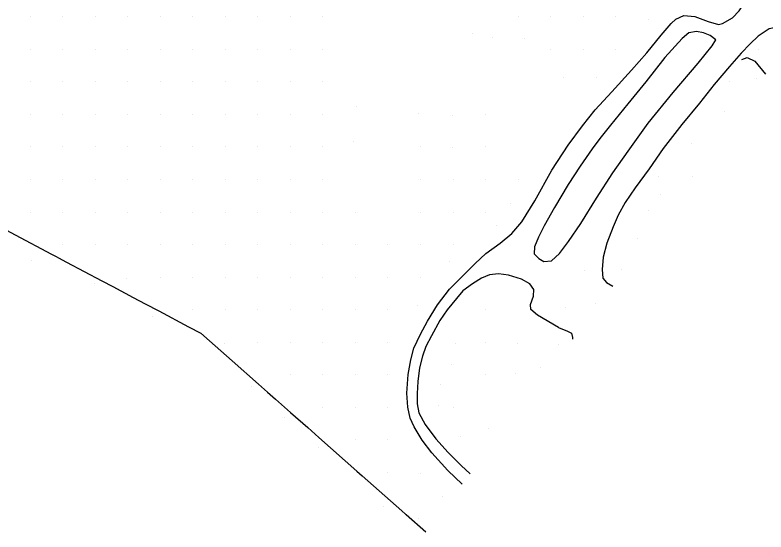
# Model space of a CAD drawing. Extents: x 1497074 to 1501343, y 481943 to 486114.
# Drawn here: x 1500789 to 1501135.2, y 481943.4 to 482181.6 of the extents above; entities that cross this region are included whole.
import ezdxf

# ---------------------------------------------------------------- set-up
doc = ezdxf.new("R2010")
doc.units = 0
for name, color, linetype in [('PH Exist DTM Boundary', 7, 'Continuous'), ('PH Exist DTM Breakline', 7, 'Continuous'), ('PH Exist DTM Point', 7, 'Continuous')]:
    doc.layers.add(name, color=color, linetype=linetype)

msp = doc.modelspace()

# ---------------------------------------------------------------- linework, layer by layer
at = {"layer": 'PH Exist DTM Boundary'}
msp.add_lwpolyline([(1500770.3, 482090.29), (1500789.09, 482080.33), (1500805.79, 482071.49), (1500807.95, 482070.35), (1500809.09, 482069.74), (1500812.81, 482067.78), (1500829.09, 482059.15), (1500834.1, 482056.5), (1500843.56, 482051.49), (1500849.09, 482048.56), (1500855.31, 482045.27), (1500869.09, 482037.97), (1500874.67, 482035.01), (1500874.67, 482035.01), (1500878.67, 482031.49), (1500889.09, 482022.29), (1500901.33, 482011.49), (1500905.45, 482007.85), (1500909.09, 482004.64), (1500916.08, 481998.48), (1500923.99, 481991.49), (1500929.09, 481986.99), (1500946.65, 481971.49), (1500949.09, 481969.34), (1500967.4, 481953.18), (1500969.09, 481951.69), (1500969.32, 481951.49), (1500978.47, 481943.41)], dxfattribs=at)
at = {"layer": 'PH Exist DTM Breakline'}
for points in [[(1501113.29, 482177.28), (1501115.13, 482177.68), (1501119.73, 482180.33), (1501122.83, 482183.5), (1501124.85, 482186.67), (1501125.87, 482189.36), (1501126.21, 482193.93)], [(1500995.23, 481965.44), (1500988.51, 481971.76), (1500981.14, 481979.83), (1500976.67, 481985.73), (1500973.06, 481991.85), (1500971.21, 481995.9), (1500970.12, 482000.87), (1500969.69, 482007.4), (1500970.28, 482016.02), (1500971.44, 482022.7), (1500972.92, 482028.08), (1500975.91, 482034.58), (1500979.22, 482040.52), (1500983.88, 482048.03), (1500989.41, 482055.23), (1500995.38, 482061.25), (1501001.13, 482067.06), (1501006.03, 482071.73), (1501012.77, 482076.45), (1501018.02, 482080.99), (1501022.64, 482086.25), (1501028.7, 482096.03), (1501036.57, 482110.16), (1501044.04, 482121.62), (1501050.65, 482130.61), (1501056.47, 482137.87), (1501064.2, 482146.19), (1501073.17, 482156.26), (1501080.24, 482164.22), (1501086.86, 482172.27), (1501091.48, 482177.65), (1501093.67, 482179.74), (1501097.31, 482181.34), (1501102.45, 482180.9), (1501108.66, 482178.58), (1501113.29, 482177.28)], [(1501145.37, 482175.46), (1501139.74, 482175.81), (1501136.66, 482175.29), (1501131.7, 482171.93), (1501127.88, 482168.4), (1501123.81, 482164.06), (1501118.41, 482157.89), (1501111.37, 482149.56), (1501104.64, 482141.05), (1501096.52, 482131.11), (1501087.87, 482120.06), (1501081.41, 482110.75), (1501074.89, 482101.93), (1501070.4, 482095.18), (1501067.12, 482089.33), (1501064.76, 482083.97), (1501061.91, 482076.44), (1501060.13, 482070.1), (1501059.75, 482064.28), (1501060.05, 482060.35), (1501061.65, 482058.31), (1501064.67, 482056.69)], [(1501112.05, 482170.12), (1501109.48, 482172.19), (1501106.48, 482173.36), (1501103.19, 482174.02), (1501099.67, 482173.46), (1501096.54, 482170.73), (1501088.61, 482162.04), (1501079.81, 482150.89), (1501071.5, 482140.61), (1501063.55, 482130.88), (1501058.58, 482124.64), (1501055.14, 482119.89), (1501049.57, 482111.98), (1501044.07, 482103.54), (1501037.73, 482092.97), (1501032.97, 482084.42), (1501030.33, 482079.24), (1501028.47, 482074.77), (1501028.37, 482071.61), (1501030.45, 482069.37), (1501032.85, 482068.03), (1501036.3, 482068.28), (1501040.01, 482071.74), (1501044.27, 482077.19), (1501049.93, 482085.55), (1501057.06, 482097.17), (1501064.68, 482108.94), (1501071.78, 482118.89), (1501080.97, 482131.74), (1501092.43, 482145.87), (1501104.05, 482159.43), (1501110.43, 482167.35), (1501112.05, 482170.12)], [(1501124.06, 482161.07), (1501126.52, 482161.97), (1501130.05, 482160.3), (1501135.04, 482154.35)], [(1501039.62, 482037.7), (1501029.87, 482043.25), (1501026.85, 482045.88), (1501026.67, 482048.23), (1501028.09, 482052.02), (1501028.29, 482055.14), (1501026.39, 482057.7), (1501022.5, 482059.87), (1501016.54, 482061.67), (1501011.94, 482062.33), (1501007.76, 482061.84), (1501004.02, 482060.41), (1500999.89, 482057.8), (1500995.53, 482054.49), (1500992.5, 482050.94), (1500988.28, 482045.79), (1500984.87, 482040.79), (1500981.1, 482033.85), (1500978.42, 482028.93), (1500976.82, 482024.47), (1500975.53, 482018.99), (1500974.77, 482012.74), (1500974.47, 482007.16), (1500974.48, 482002.51), (1500975.23, 481998.32), (1500978.14, 481993.01), (1500983.05, 481986.28), (1500988.69, 481980.01), (1500994.73, 481974.03), (1500998.81, 481970.15)], [(1501039.62, 482037.7), (1501043.8, 482035.92), (1501045.6, 482034.95), (1501046.12, 482033.07), (1501046.08, 482032.26)]]:
    msp.add_lwpolyline(points, dxfattribs=at)
at = {"layer": 'PH Exist DTM Point'}
for p, q in [((1500795.98, 482180.8), (1500795.98, 482180.8)), ((1500810.98, 482180.8), (1500810.98, 482180.8)), ((1500825.98, 482180.8), (1500825.98, 482180.8)), ((1500840.98, 482180.8), (1500840.98, 482180.8)), ((1500855.98, 482180.8), (1500855.98, 482180.8)), ((1500870.98, 482180.8), (1500870.98, 482180.8)), ((1500885.98, 482180.8), (1500885.98, 482180.8)), ((1500900.98, 482180.8), (1500900.98, 482180.8)), ((1500915.98, 482180.8), (1500915.98, 482180.8)), ((1500930.98, 482180.8), (1500930.98, 482180.8)), ((1501020.98, 482180.8), (1501020.98, 482180.8)), ((1501035.98, 482180.8), (1501035.98, 482180.8)), ((1501050.98, 482180.81), (1501050.98, 482180.81)), ((1501065.98, 482180.8), (1501065.98, 482180.8)), ((1501081.09, 482179.55), (1501081.09, 482179.55)), ((1501000.04, 482173.21), (1501000.04, 482173.21)), ((1501009.33, 482171.4), (1501009.33, 482171.4)), ((1501023.74, 482170.75), (1501023.74, 482170.75)), ((1500795.98, 482165.8), (1500795.98, 482165.8)), ((1500810.98, 482165.8), (1500810.98, 482165.8)), ((1500825.98, 482165.8), (1500825.98, 482165.8)), ((1500840.98, 482165.8), (1500840.98, 482165.8)), ((1500855.98, 482165.8), (1500855.98, 482165.8)), ((1500870.98, 482165.8), (1500870.98, 482165.8)), ((1500885.98, 482165.8), (1500885.98, 482165.8)), ((1500900.98, 482165.8), (1500900.98, 482165.8)), ((1500915.98, 482165.8), (1500915.98, 482165.8)), ((1500930.98, 482165.8), (1500930.98, 482165.8)), ((1501035.98, 482165.8), (1501035.98, 482165.8)), ((1501050.98, 482165.8), (1501050.98, 482165.8)), ((1501065.81, 482165.89), (1501065.81, 482165.89)), ((1501131.78, 482165.77), (1501131.78, 482165.77)), ((1500795.98, 482150.8), (1500795.98, 482150.8)), ((1500810.98, 482150.8), (1500810.98, 482150.8)), ((1500825.98, 482150.8), (1500825.98, 482150.8)), ((1500840.98, 482150.8), (1500840.98, 482150.8)), ((1500855.98, 482150.8), (1500855.98, 482150.8)), ((1500870.98, 482150.8), (1500870.98, 482150.8)), ((1500885.98, 482150.8), (1500885.98, 482150.8)), ((1500900.98, 482150.8), (1500900.98, 482150.8)), ((1500915.98, 482150.8), (1500915.98, 482150.8)), ((1500930.98, 482150.8), (1500930.98, 482150.8)), ((1501042.03, 482152.88), (1501042.03, 482152.88)), ((1501057.12, 482152.85), (1501057.12, 482152.85)), ((1501118.56, 482150.94), (1501118.56, 482150.94)), ((1501130.92, 482152.36), (1501130.92, 482152.36)), ((1500946.6, 482139.27), (1500946.6, 482139.27)), ((1500975.2, 482136.42), (1500975.2, 482136.42)), ((1501115.92, 482137.36), (1501115.92, 482137.36)), ((1500795.98, 482135.8), (1500795.98, 482135.8)), ((1500810.98, 482135.8), (1500810.98, 482135.8)), ((1500825.98, 482135.8), (1500825.98, 482135.8)), ((1500840.98, 482135.8), (1500840.98, 482135.8)), ((1500855.98, 482135.8), (1500855.98, 482135.8)), ((1500870.98, 482135.8), (1500870.98, 482135.8)), ((1500885.98, 482135.8), (1500885.98, 482135.8)), ((1500900.98, 482135.8), (1500900.98, 482135.8)), ((1500915.98, 482135.8), (1500915.98, 482135.8)), ((1500930.95, 482135.76), (1500930.95, 482135.76)), ((1500990.6, 482135.13), (1500990.6, 482135.13)), ((1501005.98, 482135.8), (1501005.98, 482135.8)), ((1500945.12, 482123.18), (1500945.12, 482123.18)), ((1501100.92, 482122.36), (1501100.92, 482122.36)), ((1500795.98, 482120.8), (1500795.98, 482120.8)), ((1500810.98, 482120.8), (1500810.98, 482120.8)), ((1500825.98, 482120.8), (1500825.98, 482120.8)), ((1500840.98, 482120.8), (1500840.98, 482120.8)), ((1500855.98, 482120.8), (1500855.98, 482120.8)), ((1500870.98, 482120.8), (1500870.98, 482120.8)), ((1500885.98, 482120.8), (1500885.98, 482120.8)), ((1500900.98, 482120.8), (1500900.98, 482120.8)), ((1500915.98, 482120.8), (1500915.98, 482120.8)), ((1500930.98, 482120.8), (1500930.98, 482120.8)), ((1500975.98, 482120.8), (1500975.98, 482120.8)), ((1500990.81, 482120.5), (1500990.81, 482120.5)), ((1501005.98, 482120.8), (1501005.98, 482120.8)), ((1500795.98, 482105.8), (1500795.98, 482105.8)), ((1500810.98, 482105.8), (1500810.98, 482105.8)), ((1500825.98, 482105.8), (1500825.98, 482105.8)), ((1500840.98, 482105.8), (1500840.98, 482105.8)), ((1500855.98, 482105.8), (1500855.98, 482105.8)), ((1500870.98, 482105.8), (1500870.98, 482105.8)), ((1500885.98, 482105.8), (1500885.98, 482105.8)), ((1500900.98, 482105.8), (1500900.98, 482105.8)), ((1500915.98, 482105.8), (1500915.98, 482105.8)), ((1500930.98, 482105.8), (1500930.98, 482105.8)), ((1500975.98, 482105.8), (1500975.98, 482105.8)), ((1500990.98, 482105.8), (1500990.98, 482105.8)), ((1501005.98, 482105.8), (1501005.98, 482105.8)), ((1501020.98, 482105.8), (1501020.98, 482105.8)), ((1501085.92, 482107.36), (1501085.92, 482107.36)), ((1501101.52, 482107.03), (1501101.52, 482107.03)), ((1501086.67, 482099.06), (1501086.67, 482099.06)), ((1501017.41, 482094.71), (1501017.41, 482094.71)), ((1501081.18, 482091.38), (1501081.18, 482091.38)), ((1500795.98, 482090.8), (1500795.98, 482090.8)), ((1500810.98, 482090.8), (1500810.98, 482090.8)), ((1500825.98, 482090.8), (1500825.98, 482090.8)), ((1500840.95, 482090.79), (1500840.95, 482090.79)), ((1500855.98, 482090.8), (1500855.98, 482090.8)), ((1500870.98, 482090.8), (1500870.98, 482090.8)), ((1500885.98, 482090.8), (1500885.98, 482090.8)), ((1500900.98, 482090.8), (1500900.98, 482090.8)), ((1500915.98, 482090.8), (1500915.98, 482090.8)), ((1500930.98, 482090.8), (1500930.98, 482090.8)), ((1500945.98, 482090.8), (1500945.98, 482090.8)), ((1500975.98, 482090.8), (1500975.98, 482090.8)), ((1500990.98, 482090.8), (1500990.98, 482090.8)), ((1501005.98, 482090.8), (1501005.98, 482090.8)), ((1501010.9, 482084.64), (1501010.9, 482084.64)), ((1501075.93, 482078.61), (1501075.93, 482078.61)), ((1500810.98, 482075.8), (1500810.98, 482075.8)), ((1500825.98, 482075.8), (1500825.98, 482075.8)), ((1500840.98, 482075.8), (1500840.98, 482075.8)), ((1500855.98, 482075.8), (1500855.98, 482075.8)), ((1500870.98, 482075.8), (1500870.98, 482075.8)), ((1500885.98, 482075.8), (1500885.98, 482075.8)), ((1500900.98, 482075.8), (1500900.98, 482075.8)), ((1500915.98, 482075.8), (1500915.98, 482075.8)), ((1500930.98, 482075.8), (1500930.98, 482075.8)), ((1500945.98, 482075.8), (1500945.98, 482075.8)), ((1500960.98, 482075.8), (1500960.98, 482075.8)), ((1500975.98, 482075.8), (1500975.98, 482075.8)), ((1500990.98, 482075.8), (1500990.98, 482075.8)), ((1500796.7, 482068.43), (1500796.7, 482068.43)), ((1500989.47, 482068.17), (1500989.47, 482068.17)), ((1501051.7, 482064.11), (1501051.7, 482064.11)), ((1501068.54, 482064.56), (1501068.54, 482064.56)), ((1500840.42, 482060.06), (1500840.42, 482060.06)), ((1500855.98, 482060.8), (1500855.98, 482060.8)), ((1500870.98, 482060.8), (1500870.98, 482060.8)), ((1500885.98, 482060.8), (1500885.98, 482060.8)), ((1500900.98, 482060.8), (1500900.98, 482060.8)), ((1500915.98, 482060.8), (1500915.98, 482060.8)), ((1500930.97, 482060.79), (1500930.97, 482060.79)), ((1500945.98, 482060.8), (1500945.98, 482060.8)), ((1500960.98, 482060.8), (1500960.98, 482060.8)), ((1500975.98, 482060.8), (1500975.98, 482060.8)), ((1500825.67, 482057.87), (1500825.67, 482057.87)), ((1500974.49, 482047.74), (1500974.49, 482047.74)), ((1501042.93, 482046.84), (1501042.93, 482046.84)), ((1501056.53, 482048.89), (1501056.53, 482048.89)), ((1500852.27, 482042.71), (1500852.27, 482042.71)), ((1500870.98, 482045.8), (1500870.98, 482045.8)), ((1500885.98, 482045.8), (1500885.98, 482045.8)), ((1500900.98, 482045.8), (1500900.98, 482045.8)), ((1500915.98, 482045.8), (1500915.98, 482045.8)), ((1500930.95, 482045.82), (1500930.95, 482045.82)), ((1500945.98, 482045.8), (1500945.98, 482045.8)), ((1500960.98, 482045.8), (1500960.98, 482045.8)), ((1501005.98, 482045.8), (1501005.98, 482045.8)), ((1500885.7, 482030.3), (1500885.7, 482030.3)), ((1500900.98, 482030.8), (1500900.98, 482030.8)), ((1500915.98, 482030.8), (1500915.98, 482030.8)), ((1500930.98, 482030.8), (1500930.98, 482030.8)), ((1500945.98, 482030.8), (1500945.98, 482030.8)), ((1500960.98, 482030.8), (1500960.98, 482030.8)), ((1500992.13, 482030.2), (1500992.13, 482030.2)), ((1501005.98, 482030.8), (1501005.98, 482030.8)), ((1501020.54, 482030.03), (1501020.54, 482030.03)), ((1501039.42, 482029.57), (1501039.42, 482029.57)), ((1500990.2, 482020.43), (1500990.2, 482020.43)), ((1501031.46, 482019.16), (1501031.46, 482019.16)), ((1500915.98, 482015.8), (1500915.98, 482015.8)), ((1500930.98, 482015.8), (1500930.98, 482015.8)), ((1500945.98, 482015.8), (1500945.98, 482015.8)), ((1500960.98, 482015.8), (1500960.98, 482015.8)), ((1501006.12, 482016.1), (1501006.12, 482016.1)), ((1501019.88, 482016.41), (1501019.88, 482016.41)), ((1500898.02, 482010.49), (1500898.02, 482010.49)), ((1500985.16, 482011.31), (1500985.16, 482011.31)), ((1500984.08, 482001.85), (1500984.08, 482001.85)), ((1500930.98, 482000.8), (1500930.98, 482000.8)), ((1500945.98, 482000.8), (1500945.98, 482000.8)), ((1500960.98, 482000.8), (1500960.98, 482000.8)), ((1500990.98, 482000.8), (1500990.98, 482000.8)), ((1500913.36, 481996.1), (1500913.36, 481996.1)), ((1501007.4, 481990.88), (1501007.4, 481990.88)), ((1500994.49, 481987.39), (1500994.49, 481987.39)), ((1500945.98, 481985.8), (1500945.98, 481985.8)), ((1500960.98, 481985.8), (1500960.98, 481985.8)), ((1500929.07, 481982.38), (1500929.07, 481982.38)), ((1500960.98, 481970.8), (1500960.98, 481970.8)), ((1500975.85, 481970.58), (1500975.85, 481970.58)), ((1500986.21, 481959.97), (1500986.21, 481959.97)), ((1500958.91, 481954.93), (1500958.91, 481954.93)), ((1500974.86, 481949.73), (1500974.86, 481949.73))]:
    msp.add_line(p, q, dxfattribs=at)

doc.saveas('drawing.dxf')
